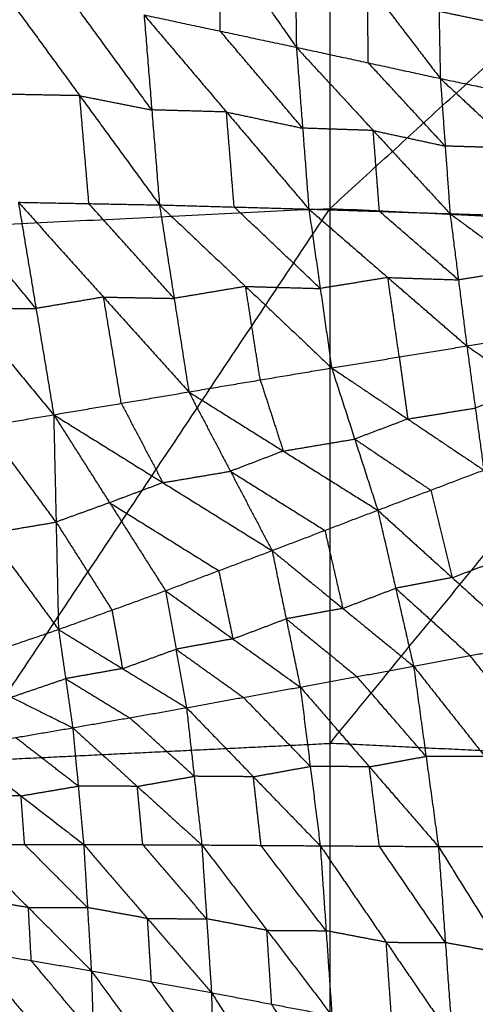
# Model space of a CAD drawing. Header units: millimetres. Extents: x -106 to 110, y -96 to 120.
# Tile 772 of 1020: x -0.62 to 2.96, y 73.1 to 80.83. Entities that reach past the tile are written whole.
import ezdxf

# ---------------------------------------------------------------- set-up
doc = ezdxf.new("R2010")
doc.units = ezdxf.units.MM
doc.header["$MEASUREMENT"] = 0
doc.layers.add('Default', color=7, linetype='Continuous', true_color=0x000000)

msp = doc.modelspace()

# ---------------------------------------------------------------- linework, layer by layer
at = {"layer": 'Default'}
for points in [[(-4.7861, 79.0198, 4.1879), (-1.4835, 82.6914, 4.4319), (1.8192, 86.363, 4.6759)], [(1.8192, 79.3443, 4.1879), (1.8192, 82.8536, 4.4319), (1.8192, 86.363, 4.6759)], [(1.8192, 79.3443, 4.1879), (5.4658, 82.6745, 4.4319), (9.1124, 86.0047, 4.6759)], [(0.3475, 82.3331, -0.852), (0.9511, 81.4711, -0.8883), (1.5547, 80.609, -0.9246)], [(1.5387, 81.8636, -0.6801), (1.5467, 81.2363, -0.8024), (1.5547, 80.609, -0.9246)], [(1.5387, 81.8636, -0.6801), (2.1116, 81.1139, -0.694), (2.6844, 80.3641, -0.7078)], [(0.9569, 80.7359, -1.032), (0.954, 81.1035, -0.9601), (0.9511, 81.4711, -0.8883)], [(2.6634, 81.4163, -0.5038), (2.6739, 80.8902, -0.6058), (2.6844, 80.3641, -0.7078)], [(2.6634, 81.4163, -0.5038), (3.2345, 80.7729, -0.4953), (3.8056, 80.1296, -0.4868)], [(-0.7721, 81.0864, -1.324), (-0.1459, 80.2289, -1.1889), (0.4802, 79.3714, -1.0538)], [(2.1196, 80.4865, -0.8162), (2.1156, 80.8002, -0.7551), (2.1116, 81.1139, -0.694)], [(0.4197, 80.1171, -1.0966), (0.1066, 80.5459, -1.1641), (-0.2065, 80.9747, -1.2316)], [(0.3592, 80.8629, -1.1393), (0.4197, 80.1171, -1.0966), (0.4802, 79.3714, -1.0538)], [(0.3592, 80.8629, -1.1393), (0.9569, 80.7359, -1.032), (1.5547, 80.609, -0.9246)], [(0.3592, 80.8629, -1.1393), (1.0058, 80.1008, -0.9923), (1.6525, 79.3387, -0.8454)], [(3.2345, 80.7729, -0.4953), (2.9542, 80.8316, -0.5506), (2.6739, 80.8902, -0.6058)], [(1.6036, 79.9739, -0.885), (1.2803, 80.3549, -0.9585), (0.9569, 80.7359, -1.032)], [(1.5547, 80.609, -0.9246), (1.6036, 79.9739, -0.885), (1.6525, 79.3387, -0.8454)], [(1.5547, 80.609, -0.9246), (2.1196, 80.4865, -0.8162), (2.6844, 80.3641, -0.7078)], [(1.5547, 80.609, -0.9246), (2.1578, 79.9556, -0.7806), (2.7609, 79.3023, -0.6366)], [(2.7227, 79.8332, -0.6722), (2.4211, 80.1599, -0.7442), (2.1196, 80.4865, -0.8162)], [(2.6844, 80.3641, -0.7078), (2.7227, 79.8332, -0.6722), (2.7609, 79.3023, -0.6366)], [(2.6844, 80.3641, -0.7078), (3.245, 80.2468, -0.5973), (3.8056, 80.1296, -0.4868)], [(2.6844, 80.3641, -0.7078), (3.2728, 79.8166, -0.5665), (3.8611, 79.269, -0.4251)], [(-0.1459, 80.2289, -1.1889), (-0.4229, 80.2341, -1.2342), (-0.6998, 80.2393, -1.2794)], [(-0.0737, 79.3818, -1.1444), (-0.1098, 79.8054, -1.1666), (-0.1459, 80.2289, -1.1889)], [(-0.1459, 80.2289, -1.1889), (0.1369, 80.173, -1.1427), (0.4197, 80.1171, -1.0966)], [(1.0058, 80.1008, -0.9923), (0.7128, 80.109, -1.0445), (0.4197, 80.1171, -1.0966)], [(1.0663, 79.355, -0.9496), (1.0361, 79.7279, -0.971), (1.0058, 80.1008, -0.9923)], [(1.0058, 80.1008, -0.9923), (1.3047, 80.0373, -0.9387), (1.6036, 79.9739, -0.885)], [(2.1578, 79.9556, -0.7806), (1.8807, 79.9647, -0.8328), (1.6036, 79.9739, -0.885)], [(2.2067, 79.3205, -0.741), (2.1822, 79.6381, -0.7608), (2.1578, 79.9556, -0.7806)], [(2.1578, 79.9556, -0.7806), (2.4402, 79.8944, -0.7264), (2.7227, 79.8332, -0.6722)], [(3.2728, 79.8166, -0.5665), (2.9977, 79.8249, -0.6193), (2.7227, 79.8332, -0.6722)], [(-1.7353, 79.4, -1.3992), (-1.0428, 78.5622, -1.0314), (-0.3503, 77.7244, -0.6637)], [(-0.4889, 78.5583, -0.9493), (-0.8352, 78.9772, -1.1331), (-1.1814, 79.3961, -1.317)], [(-0.6276, 79.3923, -1.2349), (-0.4889, 78.5583, -0.9493), (-0.3503, 77.7244, -0.6637)], [(-0.6276, 79.3923, -1.2349), (-0.0737, 79.3818, -1.1444), (0.4802, 79.3714, -1.0538)], [(-0.6276, 79.3923, -1.2349), (0.0413, 78.6479, -0.8855), (0.7102, 77.9036, -0.5361)], [(-4.7861, 79.0198, 4.1879), (-1.4835, 79.182, 4.1879), (1.8192, 79.3443, 4.1879)], [(-3.9628, 70.6609, 3.952), (-1.0718, 75.0026, 4.07), (1.8192, 79.3443, 4.1879)], [(0.5952, 78.6375, -0.795), (0.2608, 79.0096, -0.9697), (-0.0737, 79.3818, -1.1444)], [(0.4802, 79.3714, -1.0538), (0.5952, 78.6375, -0.795), (0.7102, 77.9036, -0.5361)], [(0.4802, 79.3714, -1.0538), (1.0663, 79.355, -0.9496), (1.6525, 79.3387, -0.8454)], [(0.4802, 79.3714, -1.0538), (1.156, 78.7315, -0.722), (1.8318, 78.0917, -0.3901)], [(1.7422, 78.7152, -0.6177), (1.4043, 79.0351, -0.7837), (1.0663, 79.355, -0.9496)], [(1.6525, 79.3387, -0.8454), (1.7422, 78.7152, -0.6177), (1.8318, 78.0917, -0.3901)], [(1.6525, 79.3387, -0.8454), (2.2067, 79.3205, -0.741), (2.7609, 79.3023, -0.6366)], [(1.6525, 79.3387, -0.8454), (2.2725, 78.8015, -0.5449), (2.8926, 78.2643, -0.2445)], [(1.8192, 70.9449, 3.952), (1.8192, 75.1446, 4.07), (1.8192, 79.3443, 4.1879)], [(1.8192, 79.3443, 4.1879), (5.1218, 79.182, 4.1879), (8.4244, 79.0198, 4.1879)], [(2.8267, 78.7833, -0.4406), (2.5167, 79.0519, -0.5908), (2.2067, 79.3205, -0.741)], [(2.7609, 79.3023, -0.6366), (2.8267, 78.7833, -0.4406), (2.8926, 78.2643, -0.2445)], [(2.7609, 79.3023, -0.6366), (3.311, 79.2857, -0.5309), (3.8611, 79.269, -0.4251)], [(2.7609, 79.3023, -0.6366), (3.3553, 78.867, -0.367), (3.9498, 78.4317, -0.0974)], [(1.8192, 75.1446, 4.07), (3.4705, 77.1633, 4.1289), (5.1218, 79.182, 4.1879)], [(1.8192, 70.9449, 3.952), (5.1218, 74.9824, 4.07), (8.4244, 79.0198, 4.1879)], [(3.3553, 78.867, -0.367), (3.091, 78.8252, -0.4038), (2.8267, 78.7833, -0.4406)], [(2.2725, 78.8015, -0.5449), (2.0073, 78.7584, -0.5813), (1.7422, 78.7152, -0.6177)], [(2.3622, 78.178, -0.3173), (2.3174, 78.4898, -0.4311), (2.2725, 78.8015, -0.5449)], [(2.2725, 78.8015, -0.5449), (2.5496, 78.7924, -0.4927), (2.8267, 78.7833, -0.4406)], [(1.156, 78.7315, -0.722), (0.8756, 78.6845, -0.7585), (0.5952, 78.6375, -0.795)], [(1.271, 77.9976, -0.4631), (1.2135, 78.3646, -0.5925), (1.156, 78.7315, -0.722)], [(1.156, 78.7315, -0.722), (1.4491, 78.7234, -0.6698), (1.7422, 78.7152, -0.6177)], [(0.0413, 78.6479, -0.8855), (-0.2238, 78.6031, -0.9174), (-0.4889, 78.5583, -0.9493)], [(0.1799, 77.814, -0.5999), (0.1106, 78.2309, -0.7427), (0.0413, 78.6479, -0.8855)], [(0.0413, 78.6479, -0.8855), (0.3182, 78.6427, -0.8402), (0.5952, 78.6375, -0.795)], [(-1.0428, 78.5622, -1.0314), (-0.7659, 78.5602, -0.9903), (-0.4889, 78.5583, -0.9493)], [(2.8926, 78.2643, -0.2445), (3.4212, 78.348, -0.171), (3.9498, 78.4317, -0.0974)], [(1.8318, 78.0917, -0.3901), (2.3622, 78.178, -0.3173), (2.8926, 78.2643, -0.2445)], [(2.8926, 78.2643, -0.2445), (2.9592, 77.777, 0.1222), (3.0258, 77.2897, 0.4889)], [(2.8926, 78.2643, -0.2445), (3.3784, 77.93, 0.1311), (3.8642, 77.5956, 0.5067)], [(2.3622, 78.178, -0.3173), (2.3955, 77.9344, -0.1339), (2.4288, 77.6907, 0.0494)], [(0.7102, 77.9036, -0.5361), (1.271, 77.9976, -0.4631), (1.8318, 78.0917, -0.3901)], [(1.8318, 78.0917, -0.3901), (2.0125, 77.5333, 0.0409), (2.1932, 76.9749, 0.4719)], [(1.8318, 78.0917, -0.3901), (2.4288, 77.6907, 0.0494), (3.0258, 77.2897, 0.4889)], [(1.271, 77.9976, -0.4631), (1.3613, 77.7184, -0.2476), (1.4517, 77.4392, -0.0321)], [(3.3784, 77.93, 0.1311), (3.1688, 77.8535, 0.1267), (2.9592, 77.777, 0.1222)], [(-0.3503, 77.7244, -0.6637), (0.1799, 77.814, -0.5999), (0.7102, 77.9036, -0.5361)], [(0.7102, 77.9036, -0.5361), (1.0369, 77.2807, -0.0401), (1.3636, 76.6578, 0.4559)], [(0.7102, 77.9036, -0.5361), (1.4517, 77.4392, -0.0321), (2.1932, 76.9749, 0.4719)], [(0.1799, 77.814, -0.5999), (0.3433, 77.5025, -0.3519), (0.5067, 77.1911, -0.1039)], [(2.4288, 77.6907, 0.0494), (2.694, 77.7339, 0.0858), (2.9592, 77.777, 0.1222)], [(-1.4169, 77.5454, -0.78), (-0.8836, 77.6349, -0.7218), (-0.3503, 77.7244, -0.6637)], [(-0.3503, 77.7244, -0.6637), (-0.3315, 76.8814, -0.1179), (-0.3127, 76.0385, 0.4279)], [(-0.3503, 77.7244, -0.6637), (0.0886, 77.0336, -0.1113), (0.5274, 76.3429, 0.4411)], [(-0.3503, 77.7244, -0.6637), (0.5067, 77.1911, -0.1039), (1.3636, 76.6578, 0.4559)], [(2.4288, 77.6907, 0.0494), (2.2207, 77.612, 0.0452), (2.0125, 77.5333, 0.0409)], [(-0.3315, 76.8814, -0.1179), (-0.6076, 77.2582, -0.4199), (-0.8836, 77.6349, -0.7218)], [(-1.4169, 77.5454, -0.78), (-0.8648, 76.7919, -0.176), (-0.3127, 76.0385, 0.4279)], [(1.4517, 77.4392, -0.0321), (1.7321, 77.4863, 0.0044), (2.0125, 77.5333, 0.0409)], [(2.0125, 77.5333, 0.0409), (2.311, 77.3328, 0.2607), (2.6095, 77.1323, 0.4804)], [(1.4517, 77.4392, -0.0321), (1.2443, 77.36, -0.0361), (1.0369, 77.2807, -0.0401)], [(0.5067, 77.1911, -0.1039), (0.7718, 77.2359, -0.072), (1.0369, 77.2807, -0.0401)], [(1.0369, 77.2807, -0.0401), (1.4077, 77.0485, 0.2119), (1.7784, 76.8164, 0.4639)], [(2.1932, 76.9749, 0.4719), (2.6095, 77.1323, 0.4804), (3.0258, 77.2897, 0.4889)], [(0.5067, 77.1911, -0.1039), (0.2976, 77.1124, -0.1076), (0.0886, 77.0336, -0.1113)], [(2.6095, 77.1323, 0.4804), (2.6937, 76.7888, 0.1667), (2.7779, 76.4454, -0.1469)], [(0.0886, 77.0336, -0.1113), (-0.1215, 76.9575, -0.1146), (-0.3315, 76.8814, -0.1179)], [(0.0886, 77.0336, -0.1113), (0.5171, 76.767, 0.1686), (0.9455, 76.5004, 0.4485)], [(1.3636, 76.6578, 0.4559), (1.7784, 76.8164, 0.4639), (2.1932, 76.9749, 0.4719)], [(2.1932, 76.9749, 0.4719), (2.3339, 76.3626, -0.0934), (2.4746, 75.7503, -0.6587)], [(2.1932, 76.9749, 0.4719), (2.7779, 76.4454, -0.1469), (3.3626, 75.9159, -0.7658)], [(-0.8648, 76.7919, -0.176), (-0.5982, 76.8367, -0.147), (-0.3315, 76.8814, -0.1179)], [(-0.3315, 76.8814, -0.1179), (-0.1121, 76.536, 0.1583), (0.1073, 76.1907, 0.4345)], [(1.7784, 76.8164, 0.4639), (1.8488, 76.5102, 0.1812), (1.9191, 76.2041, -0.1014)], [(0.5274, 76.3429, 0.4411), (0.9455, 76.5004, 0.4485), (1.3636, 76.6578, 0.4559)], [(1.3636, 76.6578, 0.4559), (1.4744, 76.1222, -0.0477), (1.5852, 75.5866, -0.5513)], [(1.3636, 76.6578, 0.4559), (1.9191, 76.2041, -0.1014), (2.4746, 75.7503, -0.6587)], [(2.7779, 76.4454, -0.1469), (2.9861, 76.5241, -0.1427), (3.1942, 76.6028, -0.1384)], [(0.9455, 76.5004, 0.4485), (1.0009, 76.2326, 0.1967), (1.0563, 75.9648, -0.0551)], [(2.7779, 76.4454, -0.1469), (2.5559, 76.404, -0.1202), (2.3339, 76.3626, -0.0934)], [(-0.3127, 76.0385, 0.4279), (0.1073, 76.1907, 0.4345), (0.5274, 76.3429, 0.4411)], [(0.5274, 76.3429, 0.4411), (0.6098, 75.8838, -0.0026), (0.6921, 75.4246, -0.4464)], [(0.5274, 76.3429, 0.4411), (1.0563, 75.9648, -0.0551), (1.5852, 75.5866, -0.5513)], [(1.9191, 76.2041, -0.1014), (2.1265, 76.2833, -0.0974), (2.3339, 76.3626, -0.0934)], [(2.3339, 76.3626, -0.0934), (2.6262, 76.0978, -0.4028), (2.9186, 75.8331, -0.7122)], [(0.1073, 76.1907, 0.4345), (0.1485, 75.9611, 0.2126), (0.1897, 75.7315, -0.0092)], [(1.9191, 76.2041, -0.1014), (1.6967, 76.1632, -0.0746), (1.4744, 76.1222, -0.0477)], [(1.0563, 75.9648, -0.0551), (1.2653, 76.0435, -0.0514), (1.4744, 76.1222, -0.0477)], [(1.4744, 76.1222, -0.0477), (1.7521, 75.8954, -0.3264), (2.0299, 75.6685, -0.605)], [(-1.1658, 75.7475, 0.4162), (-0.7393, 75.893, 0.4221), (-0.3127, 76.0385, 0.4279)], [(-0.3127, 76.0385, 0.4279), (-0.2568, 75.6526, 0.0408), (-0.2009, 75.2668, -0.3462)], [(-0.3127, 76.0385, 0.4279), (0.1897, 75.7315, -0.0092), (0.6921, 75.4246, -0.4464)], [(1.0563, 75.9648, -0.0551), (0.833, 75.9243, -0.0289), (0.6098, 75.8838, -0.0026)], [(2.4746, 75.7503, -0.6587), (2.9186, 75.8331, -0.7122), (3.3626, 75.9159, -0.7658)], [(0.1897, 75.7315, -0.0092), (0.3997, 75.8076, -0.0059), (0.6098, 75.8838, -0.0026)], [(0.6098, 75.8838, -0.0026), (0.8742, 75.6947, -0.2507), (1.1386, 75.5056, -0.4988)], [(3.4782, 75.1245, -1.1293), (3.1984, 75.4788, -0.9207), (2.9186, 75.8331, -0.7122)], [(1.5852, 75.5866, -0.5513), (2.0299, 75.6685, -0.605), (2.4746, 75.7503, -0.6587)], [(2.4746, 75.7503, -0.6587), (2.5722, 75.0424, -0.9876), (2.6698, 74.3344, -1.3165)], [(2.4746, 75.7503, -0.6587), (3.0342, 75.0417, -1.0757), (3.5938, 74.3331, -1.4927)], [(-1.1658, 75.7475, 0.4162), (-0.6834, 75.5071, 0.035), (-0.2009, 75.2668, -0.3462)], [(0.1897, 75.7315, -0.0092), (-0.0336, 75.6921, 0.0158), (-0.2568, 75.6526, 0.0408)], [(-0.6834, 75.5071, 0.035), (-0.4701, 75.5799, 0.0379), (-0.2568, 75.6526, 0.0408)], [(-0.2568, 75.6526, 0.0408), (-0.0056, 75.4992, -0.1777), (0.2456, 75.3457, -0.3963)], [(2.5722, 75.0424, -0.9876), (2.301, 75.3554, -0.7963), (2.0299, 75.6685, -0.605)], [(0.6921, 75.4246, -0.4464), (1.1386, 75.5056, -0.4988), (1.5852, 75.5866, -0.5513)], [(1.5852, 75.5866, -0.5513), (1.6636, 74.9636, -0.8457), (1.742, 74.3405, -1.14)], [(1.5852, 75.5866, -0.5513), (2.1275, 74.9605, -0.9339), (2.6698, 74.3344, -1.3165)], [(1.6636, 74.9636, -0.8457), (1.4011, 75.2346, -0.6722), (1.1386, 75.5056, -0.4988)], [(-0.2009, 75.2668, -0.3462), (0.2456, 75.3457, -0.3963), (0.6921, 75.4246, -0.4464)], [(0.6921, 75.4246, -0.4464), (0.7523, 74.8859, -0.7072), (0.8125, 74.3471, -0.9679)], [(0.6921, 75.4246, -0.4464), (1.2171, 74.8825, -0.7932), (1.742, 74.3405, -1.14)], [(0.7523, 74.8859, -0.7072), (0.499, 75.1158, -0.5517), (0.2456, 75.3457, -0.3963)], [(-1.0986, 75.1131, -0.2522), (-0.6497, 75.1899, -0.2992), (-0.2009, 75.2668, -0.3462)], [(-0.2009, 75.2668, -0.3462), (-0.1579, 74.8091, -0.5751), (-0.1149, 74.3514, -0.8041)], [(-0.2009, 75.2668, -0.3462), (0.3058, 74.8069, -0.6571), (0.8125, 74.3471, -0.9679)], [(-1.0718, 75.0026, 4.07), (0.3737, 75.0736, 4.07), (1.8192, 75.1446, 4.07)], [(-0.1579, 74.8091, -0.5751), (-0.4038, 74.9995, -0.4372), (-0.6497, 75.1899, -0.2992)], [(5.1218, 74.9824, 4.07), (3.4705, 75.0635, 4.07), (1.8192, 75.1446, 4.07)], [(-1.0986, 75.1131, -0.2522), (-0.6068, 74.7322, -0.5281), (-0.1149, 74.3514, -0.8041)], [(2.1275, 74.9605, -0.9339), (2.3499, 75.0014, -0.9607), (2.5722, 75.0424, -0.9876)], [(3.0342, 75.0417, -1.0757), (2.8032, 75.042, -1.0316), (2.5722, 75.0424, -0.9876)], [(1.2171, 74.8825, -0.7932), (1.4403, 74.923, -0.8194), (1.6636, 74.9636, -0.8457)], [(2.1275, 74.9605, -0.9339), (1.8955, 74.962, -0.8898), (1.6636, 74.9636, -0.8457)], [(2.2059, 74.3374, -1.2282), (2.1667, 74.649, -1.0811), (2.1275, 74.9605, -0.9339)], [(0.3058, 74.8069, -0.6571), (0.529, 74.8464, -0.6821), (0.7523, 74.8859, -0.7072)], [(1.2171, 74.8825, -0.7932), (0.9847, 74.8842, -0.7502), (0.7523, 74.8859, -0.7072)], [(1.2773, 74.3438, -1.054), (1.2472, 74.6132, -0.9236), (1.2171, 74.8825, -0.7932)], [(-0.6068, 74.7322, -0.5281), (-0.3823, 74.7707, -0.5516), (-0.1579, 74.8091, -0.5751)], [(0.3058, 74.8069, -0.6571), (0.0739, 74.808, -0.6161), (-0.1579, 74.8091, -0.5751)], [(0.3488, 74.3492, -0.886), (0.3273, 74.5781, -0.7715), (0.3058, 74.8069, -0.6571)], [(-0.6068, 74.7322, -0.5281), (-0.8386, 74.732, -0.4897), (-1.0705, 74.7318, -0.4513)], [(-0.5787, 74.3509, -0.7273), (-0.5927, 74.5416, -0.6277), (-0.6068, 74.7322, -0.5281)], [(-1.0424, 74.3505, -0.6505), (-0.5787, 74.3509, -0.7273), (-0.1149, 74.3514, -0.8041)], [(-1.0424, 74.3505, -0.6505), (-0.5487, 73.8551, -0.7978), (-0.0551, 73.3597, -0.9452)], [(-0.085, 73.8556, -0.8746), (-0.3318, 74.1032, -0.8009), (-0.5787, 74.3509, -0.7273)], [(-0.1149, 74.3514, -0.8041), (-0.085, 73.8556, -0.8746), (-0.0551, 73.3597, -0.9452)], [(-0.1149, 74.3514, -0.8041), (0.3488, 74.3492, -0.886), (0.8125, 74.3471, -0.9679)], [(-0.1149, 74.3514, -0.8041), (0.3866, 73.7694, -0.9667), (0.8882, 73.1874, -1.1293)], [(0.8503, 73.7672, -1.0486), (0.5996, 74.0582, -0.9673), (0.3488, 74.3492, -0.886)], [(0.8125, 74.3471, -0.9679), (0.8503, 73.7672, -1.0486), (0.8882, 73.1874, -1.1293)], [(0.8125, 74.3471, -0.9679), (1.2773, 74.3438, -1.054), (1.742, 74.3405, -1.14)], [(0.8125, 74.3471, -0.9679), (1.3232, 73.6769, -1.1452), (1.8339, 73.0068, -1.3225)], [(1.788, 73.6736, -1.2313), (1.5326, 74.0087, -1.1426), (1.2773, 74.3438, -1.054)], [(1.742, 74.3405, -1.14), (1.788, 73.6736, -1.2313), (1.8339, 73.0068, -1.3225)], [(1.742, 74.3405, -1.14), (2.2059, 74.3374, -1.2282), (2.6698, 74.3344, -1.3165)], [(1.742, 74.3405, -1.14), (2.2604, 73.5831, -1.3303), (2.7787, 72.8257, -1.5205)], [(2.7243, 73.5801, -1.4185), (2.4651, 73.9587, -1.3234), (2.2059, 74.3374, -1.2282)], [(2.6698, 74.3344, -1.3165), (2.7243, 73.5801, -1.4185), (2.7787, 72.8257, -1.5205)], [(2.6698, 74.3344, -1.3165), (3.1318, 74.3338, -1.4046), (3.5938, 74.3331, -1.4927)], [(2.6698, 74.3344, -1.3165), (3.1944, 73.493, -1.5174), (3.7189, 72.6516, -1.7183)], [(-0.5487, 73.8551, -0.7978), (-0.7843, 73.8948, -0.7547), (-1.0199, 73.9345, -0.7115)], [(-0.5487, 73.8551, -0.7978), (-0.3169, 73.8553, -0.8362), (-0.085, 73.8556, -0.8746)], [(-0.5262, 73.4391, -0.8589), (-0.5375, 73.6471, -0.8283), (-0.5487, 73.8551, -0.7978)], [(0.3866, 73.7694, -0.9667), (0.1508, 73.8125, -0.9206), (-0.085, 73.8556, -0.8746)], [(0.4165, 73.2736, -1.0372), (0.4016, 73.5215, -1.0019), (0.3866, 73.7694, -0.9667)], [(0.3866, 73.7694, -0.9667), (0.6185, 73.7683, -1.0076), (0.8503, 73.7672, -1.0486)], [(1.3232, 73.6769, -1.1452), (1.0868, 73.7221, -1.0969), (0.8503, 73.7672, -1.0486)], [(1.3611, 73.0971, -1.2259), (1.3421, 73.387, -1.1856), (1.3232, 73.6769, -1.1452)], [(1.3232, 73.6769, -1.1452), (1.5556, 73.6753, -1.1883), (1.788, 73.6736, -1.2313)], [(2.2604, 73.5831, -1.3303), (2.0242, 73.6284, -1.2808), (1.788, 73.6736, -1.2313)], [(-0.9974, 73.5185, -0.7726), (-0.5262, 73.4391, -0.8589), (-0.0551, 73.3597, -0.9452)], [(-0.9974, 73.5185, -0.7726), (-0.5096, 72.935, -0.8081), (-0.0218, 72.3514, -0.8436)], [(2.3063, 72.9162, -1.4215), (2.2834, 73.2497, -1.3759), (2.2604, 73.5831, -1.3303)], [(2.2604, 73.5831, -1.3303), (2.4923, 73.5816, -1.3744), (2.7243, 73.5801, -1.4185)], [(3.1944, 73.493, -1.5174), (2.9593, 73.5365, -1.4679), (2.7243, 73.5801, -1.4185)], [(-0.0384, 72.8556, -0.8944), (-0.2823, 73.1474, -0.8766), (-0.5262, 73.4391, -0.8589)], [(-0.0551, 73.3597, -0.9452), (-0.0384, 72.8556, -0.8944), (-0.0218, 72.3514, -0.8436)], [(-0.0551, 73.3597, -0.9452), (0.4165, 73.2736, -1.0372), (0.8882, 73.1874, -1.1293)], [(-0.0551, 73.3597, -0.9452), (0.432, 72.6852, -0.9794), (0.9191, 72.0107, -1.0137)], [(0.9037, 72.599, -1.0715), (0.6601, 72.9363, -1.0544), (0.4165, 73.2736, -1.0372)], [(0.8882, 73.1874, -1.1293), (0.9037, 72.599, -1.0715), (0.9191, 72.0107, -1.0137)], [(0.8882, 73.1874, -1.1293), (1.3611, 73.0971, -1.2259), (1.8339, 73.0068, -1.3225)], [(0.8882, 73.1874, -1.1293), (1.3745, 72.4222, -1.1605), (1.8607, 71.657, -1.1918)], [(1.8473, 72.3319, -1.2572), (1.6042, 72.7145, -1.2415), (1.3611, 73.0971, -1.2259)]]:
    msp.add_open_spline(points, degree=2, dxfattribs=at)

doc.saveas('drawing.dxf')
